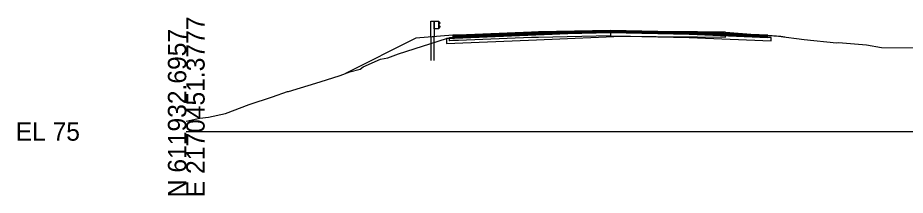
# Model space of a CAD drawing. Extents: x -26 to 1303, y -3010 to 12023.
# Drawn here: x 974.3 to 1109.6, y 490.3 to 517.3 of the extents above; entities that cross this region are included whole.
import ezdxf

# ---------------------------------------------------------------- set-up
doc = ezdxf.new("R2010")
doc.units = 0
for name, color, linetype in [('RD_GPK_XS_Cell', 7, 'Continuous'), ('RD_PD_Final_TrvlWay', 7, 'Continuous'), ('RD_XS_Base', 7, 'Continuous'), ('RD_XS_ExGround', 7, 'Continuous'), ('RD_XS_ExPaveRet', 7, 'Continuous'), ('RD_XS_GR', 7, 'Continuous'), ('RD_XS_Greenside', 7, 'Continuous'), ('RD_XS_Pave', 7, 'Continuous'), ('RD_XS_PaveOvlay_CP', 7, 'Continuous'), ('RD_XS_TieSlope', 7, 'Continuous')]:
    doc.layers.add(name, color=color, linetype=linetype)

msp = doc.modelspace()

# ---------------------------------------------------------------- linework, layer by layer
at = {"layer": 'RD_GPK_XS_Cell'}
msp.add_line((1000, 500), (1150, 500), dxfattribs=at)
at = {"layer": 'RD_PD_Final_TrvlWay'}
msp.add_lwpolyline([(1037.79, 510.8), (1037.79, 514.41), (1037.29, 514.37), (1037.29, 510.8)], dxfattribs=at)
at = {"layer": 'RD_XS_Base'}
for p, q in [((1040.15, 513.83), (1040.15, 514.3)), ((1040.15, 514.3), (1040.19, 514.3)), ((1040.19, 514.3), (1040.65, 514.32)), ((1040.65, 514.32), (1041.51, 514.35)), ((1041.51, 514.35), (1052.65, 514.8)), ((1052.65, 514.3), (1041.51, 513.85)), ((1052.65, 514.8), (1053.68, 514.82)), ((1053.68, 514.32), (1052.65, 514.3)), ((1053.68, 514.82), (1064.65, 515.04)), ((1064.65, 514.54), (1053.68, 514.32)), ((1064.65, 515.04), (1064.65, 515.2)), ((1064.65, 515.2), (1064.65, 514.54)), ((1064.65, 515.04), (1064.65, 514.54)), ((1076.65, 514.8), (1064.65, 515.04)), ((1064.65, 515.04), (1064.65, 515.04)), ((1064.65, 514.54), (1064.65, 514.54)), ((1064.65, 514.54), (1064.65, 514.54)), ((1064.65, 514.54), (1076.65, 514.3)), ((1088.65, 514.32), (1076.65, 514.8)), ((1076.65, 514.3), (1089.15, 513.8)), ((1078.65, 514.72), (1078.65, 514.72)), ((1078.65, 514.22), (1078.65, 514.22)), ((1089.15, 514.3), (1088.65, 514.32)), ((1088.65, 514.32), (1088.65, 514.32)), ((1089.15, 513.8), (1089.15, 514.3)), ((1089.15, 514.3), (1089.15, 514.3)), ((1040.15, 513.8), (1040.15, 513.83)), ((1040.19, 513.8), (1040.15, 513.8)), ((1040.65, 513.82), (1040.19, 513.8)), ((1041.51, 513.85), (1040.65, 513.82)), ((1089.15, 513.8), (1089.15, 513.8)), ((1089.15, 513.8), (1089.15, 513.8))]:
    msp.add_line(p, q, dxfattribs=at)
at = {"layer": 'RD_XS_ExGround'}
msp.add_lwpolyline([(1000, 501.58), (1002.05, 502.01), (1003.37, 502.19), (1005.96, 502.76), (1009.6, 504.09), (1013.14, 505.28), (1015.43, 506.08), (1015.57, 506.08), (1020.4, 507.56), (1023.44, 508.51), (1024.95, 509.05), (1026.51, 509.49), (1026.96, 509.82), (1029.62, 510.99), (1030.75, 511.22), (1032.35, 511.81), (1039.67, 514.15), (1055.76, 514.81), (1066.52, 515.25), (1075.61, 515.17), (1082.19, 515.1), (1087.37, 514.72), (1090.3, 514.5), (1094.2, 514), (1099.15, 513.5), (1099.45, 513.52), (1103.71, 513.2), (1106, 512.78), (1111.52, 512.74)], dxfattribs=at)
at = {"layer": 'RD_XS_ExPaveRet'}
msp.add_lwpolyline([(1075.61, 515.17), (1067.71, 515.24), (1066.52, 515.25), (1065.18, 515.19), (1055.76, 514.81), (1052.18, 514.66), (1039.67, 514.15), (1039.67, 513.5), (1039.67, 513.4), (1052.18, 513.91), (1055.76, 514.06), (1065.18, 514.44), (1066.52, 514.5), (1067.71, 514.49), (1075.61, 514.42), (1077.94, 514.39), (1082.19, 514.35), (1082.19, 514.53), (1082.19, 515.1), (1077.94, 515.14), (1075.61, 515.17)], dxfattribs=at)
msp.add_lwpolyline([(1075.61, 515.17), (1067.71, 515.24), (1066.52, 515.25), (1065.18, 515.19), (1055.76, 514.81), (1052.18, 514.66), (1039.67, 514.15), (1039.67, 513.5), (1039.67, 513.4), (1052.18, 513.91), (1055.76, 514.06), (1065.18, 514.44), (1066.52, 514.5), (1067.71, 514.49), (1075.61, 514.42), (1077.94, 514.39), (1082.19, 514.35), (1082.19, 514.53), (1082.19, 515.1), (1077.94, 515.14), (1075.61, 515.17)], dxfattribs=at)
at = {"layer": 'RD_XS_GR'}
for p, q in [((1037.29, 514.37), (1037.29, 516.8)), ((1037.29, 516.8), (1037.54, 516.8)), ((1037.54, 516.8), (1037.79, 516.8)), ((1037.79, 516.8), (1037.79, 514.41)), ((1037.79, 515.64), (1037.79, 516.8)), ((1037.79, 516.8), (1038.46, 516.8)), ((1038.46, 515.64), (1037.79, 515.64)), ((1038.46, 516.8), (1038.46, 515.64)), ((1038.71, 516.53), (1038.46, 516.8)), ((1038.46, 516.8), (1038.46, 515.72)), ((1038.46, 516.22), (1038.48, 516.24)), ((1038.71, 515.95), (1038.46, 516.22)), ((1038.46, 515.72), (1038.46, 515.64)), ((1038.46, 515.64), (1038.48, 515.66)), ((1038.48, 516.24), (1038.73, 516.51)), ((1038.48, 515.66), (1038.73, 515.93)), ((1038.73, 516.51), (1038.71, 516.53)), ((1038.73, 515.93), (1038.71, 515.95)), ((1037.79, 514.41), (1037.29, 514.37))]:
    msp.add_line(p, q, dxfattribs=at)
at = {"layer": 'RD_XS_Greenside'}
for p, q in [((1034.98, 514.18), (1024.25, 508.82)), ((1090.65, 514.48), (1091.24, 514.38))]:
    msp.add_line(p, q, dxfattribs=at)
at = {"layer": 'RD_XS_Pave'}
for p, q in [((1041.51, 514.67), (1040.65, 514.64)), ((1040.65, 514.64), (1040.65, 514.49)), ((1041.51, 514.51), (1040.65, 514.48)), ((1040.65, 514.48), (1041.51, 514.51)), ((1040.65, 514.49), (1040.65, 514.48)), ((1040.65, 514.48), (1040.65, 514.33)), ((1040.65, 514.32), (1041.51, 514.35)), ((1040.65, 514.33), (1040.65, 514.32)), ((1052.65, 515.12), (1041.51, 514.67)), ((1052.65, 514.96), (1041.51, 514.51)), ((1041.51, 514.51), (1052.65, 514.96)), ((1041.51, 514.35), (1052.65, 514.8)), ((1053.68, 515.14), (1052.65, 515.12)), ((1053.68, 514.98), (1052.65, 514.96)), ((1052.65, 514.96), (1053.68, 514.98)), ((1052.65, 514.8), (1053.68, 514.82)), ((1064.65, 515.36), (1053.68, 515.14)), ((1064.65, 515.2), (1053.68, 514.98)), ((1053.68, 514.98), (1064.65, 515.2)), ((1053.68, 514.82), (1064.65, 515.04)), ((1076.65, 515.12), (1064.65, 515.36)), ((1064.65, 515.04), (1064.65, 515.2)), ((1064.65, 515.2), (1076.65, 514.96)), ((1076.65, 514.96), (1064.65, 515.2)), ((1064.65, 515.2), (1064.65, 515.04)), ((1064.65, 515.04), (1064.65, 515.04)), ((1064.65, 515.04), (1064.65, 515.04)), ((1064.65, 515.04), (1076.65, 514.8)), ((1088.65, 514.64), (1076.65, 515.12)), ((1076.65, 514.96), (1088.65, 514.48)), ((1088.65, 514.48), (1076.65, 514.96)), ((1076.65, 514.8), (1088.65, 514.32)), ((1078.65, 515.04), (1078.65, 515.04)), ((1078.65, 514.88), (1078.65, 514.88)), ((1078.65, 514.88), (1078.65, 514.88)), ((1078.65, 514.72), (1078.65, 514.72)), ((1088.65, 514.48), (1088.65, 514.64)), ((1088.65, 514.64), (1088.65, 514.64)), ((1088.65, 514.48), (1088.65, 514.48)), ((1088.65, 514.48), (1088.65, 514.48)), ((1088.65, 514.32), (1088.65, 514.48)), ((1088.65, 514.48), (1088.65, 514.48)), ((1088.65, 514.32), (1088.65, 514.32)), ((1088.65, 514.32), (1088.65, 514.32))]:
    msp.add_line(p, q, dxfattribs=at)
at = {"layer": 'RD_XS_PaveOvlay_CP'}
for p, q in [((1040.65, 514.64), (1052.65, 515.12)), ((1052.65, 515.12), (1064.65, 515.36)), ((1064.65, 515.36), (1076.65, 515.12)), ((1076.65, 515.12), (1088.65, 514.64))]:
    msp.add_line(p, q, dxfattribs=at)
at = {"layer": 'RD_XS_TieSlope'}
for p, q in [((1040.65, 514.64), (1034.98, 514.18)), ((1088.65, 514.64), (1090.65, 514.48))]:
    msp.add_line(p, q, dxfattribs=at)

# ---------------------------------------------------------------- texts
at = {"layer": 'RD_GPK_XS_Cell'}
for s, p in [('E 2170451.3777', (1002.8, 490)), ('N 611932.6957', (1000, 490))]:
    msp.add_text(s, height=2.8, rotation=90, dxfattribs=at).set_placement(p)
msp.add_text('EL 75', height=2.8, dxfattribs=at).set_placement((974, 498.6))

doc.saveas('drawing.dxf')
